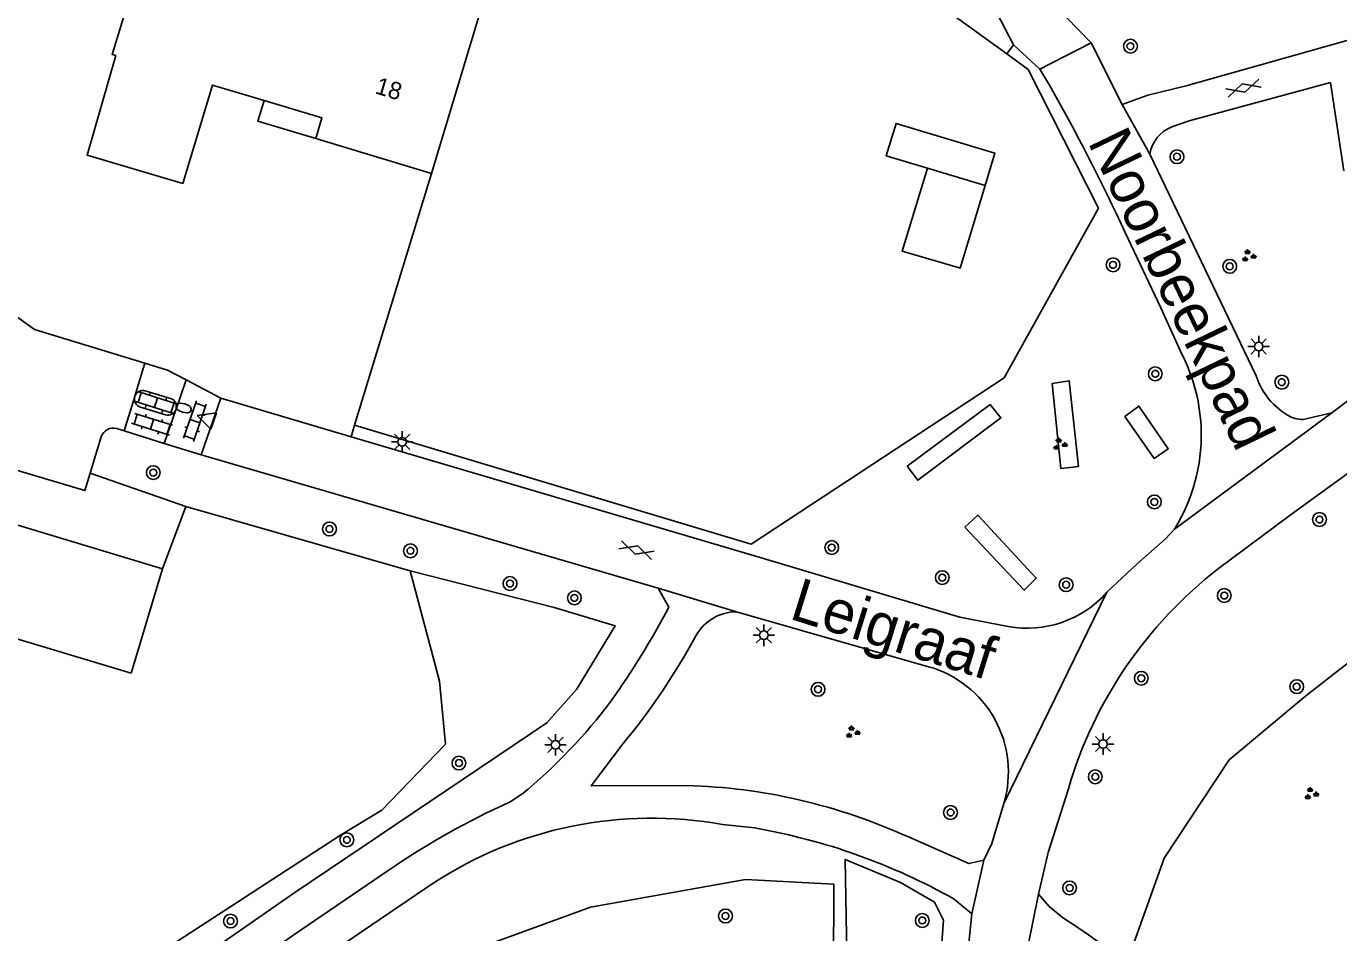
# Model space of a CAD drawing. Extents: x 131000 to 133013, y 393000 to 396501.
# Drawn here: x 131415.7 to 131491.8, y 394887.2 to 394939.8 of the extents above; entities that cross this region are included whole.
import ezdxf

# ---------------------------------------------------------------- set-up
doc = ezdxf.new("R2010")
doc.units = 0
for name, color, linetype in [('gg-afsc-hekwerk', 7, 'Continuous'), ('gg-anno-huisnummerreeks BGT', 7, 'Continuous'), ('gg-anno-openbare ruimte label', 7, 'Continuous'), ('gg-bbg-gedigitaliseerde bebouwing', 7, 'Continuous'), ('gg-bbg-gedigitaliseerde bijgebouw', 7, 'Continuous'), ('gg-bbg-hoofdgebouw', 7, 'Continuous'), ('gg-bbg-luifel en loopbrug', 7, 'Continuous'), ('gg-knt-verharding', 7, 'Continuous'), ('gg-knt-verharding nz', 7, 'Continuous'), ('gt-grn-groengrens', 7, 'Continuous'), ('gt-grn-vlakafsluiter', 7, 'Continuous'), ('gt-grn-weggrens', 7, 'Continuous'), ('gt-symb-boom', 7, 'Continuous'), ('gt-symb-brandkraan', 7, 'Continuous'), ('gt-symb-gesloten verharding', 7, 'Continuous'), ('gt-symb-groenvak', 7, 'Continuous'), ('gt-symb-klinker verharding', 7, 'Continuous'), ('gt-symb-lichtmast', 7, 'Continuous'), ('gt-symb-waterafsluiter', 7, 'Continuous')]:
    doc.layers.add(name, color=color, linetype=linetype)

# ---------------------------------------------------------------- blocks, each defined once
blk = doc.blocks.new('gt0-BOOM')
at = {"layer": 'gt-symb-boom'}
for radius in [0.4, 0.2]:
    blk.add_circle((0, 0), radius, dxfattribs=at)
blk = doc.blocks.new('gt0-LMAST')
at = {"layer": 'gt-symb-lichtmast'}
for p, q in [((-0.182, 0.173), (-0.447, 0.438)), ((-0.005, 0.246), (-0.005, 0.621)), ((0.172, 0.173), (0.437, 0.438)), ((-0.255, -0.004), (-0.63, -0.004)), ((-0.182, -0.181), (-0.447, -0.446)), ((-0.005, -0.254), (-0.005, -0.629)), ((0.437, -0.446), (0.172, -0.181)), ((0.245, -0.004), (0.62, -0.004))]:
    blk.add_line(p, q, dxfattribs=at)
blk.add_circle((-0.005, -0.004), 0.25, dxfattribs=at)
blk = doc.blocks.new('gt0-GRVAK')
at = {"layer": 'gt-symb-groenvak'}
for p, q in [((-0.11, 0.189), (-0.228, 0.24)), ((-0.182, 0.153), (0.088, 0.153)), ((-0.091, 0.211), (-0.156, 0.322)), ((-0.047, 0.214), (-0.047, 0.393)), ((-0.004, 0.211), (0.061, 0.322)), ((0.015, 0.189), (0.133, 0.24)), ((0.262, -0.052), (0.197, 0.059)), ((0.305, -0.049), (0.305, 0.13)), ((0.349, -0.052), (0.414, 0.059)), ((-0.245, -0.228), (-0.363, -0.177)), ((-0.318, -0.264), (-0.047, -0.264)), ((-0.226, -0.206), (-0.291, -0.095)), ((-0.183, -0.203), (-0.183, -0.024)), ((-0.139, -0.206), (-0.074, -0.095)), ((-0.12, -0.228), (-0.002, -0.177)), ((0.243, -0.074), (0.125, -0.023)), ((0.17, -0.11), (0.441, -0.11)), ((0.368, -0.074), (0.486, -0.023))]:
    blk.add_line(p, q, dxfattribs=at)
blk = doc.blocks.new('gt0-GESVH1')
at = {"layer": 'gt-symb-gesloten verharding'}
for p, q in [((-0.992, -0.261), (0.008, 0.239)), ((0.008, -0.261), (-0.992, 0.239)), ((0.008, 0.239), (1.008, -0.261)), ((1.008, 0.239), (0.008, -0.261))]:
    blk.add_line(p, q, dxfattribs=at)
blk = doc.blocks.new('gt0-KL1')
at = {"layer": 'gt-symb-klinker verharding'}
for p, q in [((-1.15, 0.3), (1.15, 0.3)), ((-1, -0.3), (-1, 0.3)), ((-0.5, 0.3), (-0.5, 0.45)), ((0, -0.3), (0, 0.3)), ((0.5, 0.3), (0.5, 0.45)), ((1, -0.3), (1, 0.3)), ((-1.15, -0.3), (1.15, -0.3)), ((-0.5, -0.45), (-0.5, -0.3)), ((0.5, -0.45), (0.5, -0.3))]:
    blk.add_line(p, q, dxfattribs=at)
blk = doc.blocks.new('gt0-BR')
at = {"layer": 'gt-symb-brandkraan'}
for centre, radius, start, end in [((-0.244, 0), 0.206, 107.56694, 252.43307), ((0.599, -2.664), 3, 106.89205, 107.56694), ((0, -0.691), 0.938, 73.10799, 106.89205), ((-0.599, -2.664), 3, 72.43309, 73.10799), ((0.244, 0), 0.206, 287.56695, 72.43309), ((0.599, 2.664), 3, 252.43307, 253.10797), ((0, 0.691), 0.938, 253.10797, 286.89206), ((-0.599, 2.664), 3, 286.89206, 287.56695)]:
    blk.add_arc(centre, radius, start, end, dxfattribs=at)
blk = doc.blocks.new('gt0-WAFSL')
at = {"layer": 'gt-symb-waterafsluiter'}
for p, q in [((-0.5, -0.333), (0, 0.667)), ((0, 0.667), (0.5, -0.333)), ((0.5, -0.333), (-0.5, -0.333))]:
    blk.add_line(p, q, dxfattribs=at)

msp = doc.modelspace()

# ---------------------------------------------------------------- linework, layer by layer
at = {"layer": 'gg-afsc-hekwerk'}
for p, q in [((131472.54, 394938.156), (131466.141, 394942.817)), ((131439.162, 394931.228), (131434.712, 394916.625)), ((131424.92, 394911.899), (131423.572, 394908.281)), ((131437.93, 394908.164), (131424.92, 394911.899))]:
    msp.add_line(p, q, dxfattribs=at)
for points in [[(131434.712, 394916.625), (131457.717, 394909.713), (131472.392, 394919.357), (131477.875, 394929.213), (131473.782, 394937.252), (131472.54, 394938.156)], [(131409.483, 394876.971), (131433.898, 394892.825), (131436.286, 394894.284), (131439.979, 394898.109), (131439.628, 394901.761), (131437.93, 394908.164)]]:
    msp.add_lwpolyline(points, dxfattribs=at)
at = {"layer": 'gg-bbg-gedigitaliseerde bebouwing'}
msp.add_line((131421.753, 394902.22), (131405.357, 394907.16), dxfattribs=at)
at = {"layer": 'gg-bbg-gedigitaliseerde bijgebouw'}
msp.add_line((131471.298, 394930.531), (131467.946, 394931.535), dxfattribs=at)
msp.add_lwpolyline([(131467.946, 394931.535), (131465.55, 394932.252), (131466.124, 394934.13), (131471.862, 394932.396), (131471.298, 394930.531)], dxfattribs=at)
at = {"layer": 'gg-bbg-hoofdgebouw'}
for p, q in [((131439.162, 394931.228), (131432.454, 394933.247)), ((131393.641, 394917.276), (131423.572, 394908.281)), ((131421.753, 394902.22), (131423.572, 394908.281))]:
    msp.add_line(p, q, dxfattribs=at)
for points in [[(131429.461, 394935.455), (131426.468, 394936.348), (131424.75, 394930.644), (131419.192, 394932.284), (131420.849, 394938.063), (131420.652, 394938.119), (131422.98, 394945.778), (131435.157, 394942.115), (131435.488, 394943.342), (131442.214, 394941.325), (131439.162, 394931.228)], [(131432.454, 394933.247), (131432.811, 394934.455), (131429.461, 394935.455)]]:
    msp.add_lwpolyline(points, dxfattribs=at)
at = {"layer": 'gg-bbg-luifel en loopbrug'}
for points in [[(131432.454, 394933.247), (131429.1, 394934.257), (131429.461, 394935.455)], [(131471.298, 394930.531), (131469.848, 394925.731), (131469.722, 394925.772), (131466.474, 394926.715), (131467.946, 394931.535)]]:
    msp.add_lwpolyline(points, dxfattribs=at)
at = {"layer": 'gg-knt-verharding'}
for p, q in [((131469.656, 394945.021), (131472.931, 394938.693)), ((131472.931, 394938.693), (131474.472, 394937.277)), ((131477.44, 394938.801), (131474.472, 394937.277)), ((131479.238, 394935.229), (131477.44, 394938.801)), ((131474.472, 394937.277), (131475.019, 394936.354)), ((131480.854, 394932.347), (131487.009, 394919.477)), ((131422.542, 394920.219), (131421.958, 394918.292)), ((131424.947, 394919.243), (131424.359, 394917.555)), ((131426.948, 394918.178), (131424.947, 394919.243)), ((131421.958, 394918.292), (131421.953, 394918.276)), ((131422.562, 394918.615), (131424.026, 394918.174)), ((131421.953, 394918.276), (131421.35, 394916.286)), ((131423.739, 394917.223), (131422.292, 394917.667)), ((131424.359, 394917.555), (131424.345, 394917.515)), ((131425.809, 394914.888), (131426.948, 394918.178)), ((131426.948, 394918.178), (131434.512, 394915.947)), ((131424.345, 394917.515), (131423.665, 394915.56)), ((131489.742, 394916.939), (131491.399, 394917.343)), ((131420.92, 394916.421), (131421.35, 394916.286)), ((131421.35, 394916.286), (131423.665, 394915.56)), ((131419.364, 394913.833), (131420.013, 394915.942)), ((131423.665, 394915.56), (131425.809, 394914.888)), ((131434.512, 394915.947), (131458.244, 394908.945)), ((131452.325, 394907.152), (131425.809, 394914.888)), ((131419.364, 394913.833), (131424.92, 394911.899)), ((131469.108, 394905.686), (131458.244, 394908.945)), ((131452.325, 394907.152), (131452.936, 394906.05)), ((131468.01, 394902.606), (131456.865, 394905.788)), ((131444.41, 394895.199), (131443.74, 394894.771)), ((131456.056, 394893.451), (131457.924, 394893.247)), ((131469.5, 394889.113), (131470.516, 394888.264)), ((131470.516, 394888.264), (131469.883, 394882.221))]:
    msp.add_line(p, q, dxfattribs=at)
for points in [[(131477.44, 394938.801), (131476.001, 394940.283), (131472.759, 394946.567)], [(131352.107, 394942.433), (131413.632, 394923.967), (131416.136, 394922.16), (131422.542, 394920.219)], [(131495.107, 394939.732), (131482.958, 394936.302), (131480.739, 394935.762), (131479.238, 394935.229)], [(131482.13, 394933.931), (131483.129, 394934.286), (131491.326, 394936.499), (131492.1, 394931.384)], [(131479.416, 394927.794), (131481.488, 394923.421), (131482.703, 394920.741)], [(131422.542, 394920.219), (131423.863, 394919.819), (131424.947, 394919.243)], [(131491.399, 394917.343), (131493.926, 394919.238), (131494.637, 394919.806), (131495.115, 394920.351)], [(131405.573, 394916.832), (131419.054, 394912.826), (131419.364, 394913.833)], [(131496.451, 394916.803), (131488.996, 394911.403), (131484.833, 394908.294)], [(131482.275, 394910.584), (131481.75, 394910.016), (131480.119, 394908.57), (131478.347, 394906.922)], [(131472.629, 394904.94), (131469.817, 394905.473), (131469.108, 394905.686)], [(131450.291, 394898.141), (131448.432, 394895.701), (131453.975, 394895.712)], [(131476.118, 394895.519), (131474.948, 394891.828), (131474.392, 394889.398)], [(131471.223, 394891.385), (131471.683, 394892.344), (131472.379, 394894.674)], [(131466.836, 394892.725), (131470.338, 394891.177), (131471.223, 394891.385)], [(131436.707, 394890.812), (131431.131, 394886.999), (131403.533, 394867.61)], [(131402.782, 394864.57), (131415.574, 394873.627), (131431.616, 394884.848), (131439.27, 394890.038)], [(131474.392, 394889.398), (131474.996, 394888.694), (131475.766, 394888.063)]]:
    msp.add_lwpolyline(points, dxfattribs=at)
for centre, radius, start, end in [((131373.524, 394878.81), 116.673, 24.82457, 29.55168), ((131482.862, 394932.036), 2.032, 111.11093, 171.18233), ((131473.465, 394916.039), 10.365, 1.30293, 26.97473), ((131491.102, 394920.872), 4.324, 198.8149, 216.16203), ((131422.428, 394918.139), 0.494, 74.28222, 161.99069), ((131491.081, 394920.867), 4.304, 216.27851, 238.54816), ((131422.429, 394918.142), 0.495, 164.32468, 253.88034), ((131423.883, 394917.698), 0.497, 343.24704, 73.3103), ((131423.883, 394917.699), 0.497, 253.14204, 338.31198), ((131489.801, 394918.883), 1.945, 240.2141, 268.26255), ((131420.712, 394915.717), 0.734, 73.54685, 162.13153), ((131473.472, 394916.044), 10.359, 328.19337, 1.27936), ((131500.101, 394888.518), 24.984, 127.67022, 163.72681), ((131473.743, 394910.964), 6.126, 259.5181, 318.71706), ((131409.691, 394928.908), 48.914, 324.66794, 332.14061), ((131456.885, 394903.061), 2.727, 90.42376, 150.90283), ((131419.974, 394923.123), 39.284, 320.5106, 331.51438), ((131466.274, 394896.481), 6.366, 343.51238, 74.18017), ((131424.452, 394919.483), 31.433, 309.41556, 323.12282), ((131453.043, 394862.517), 33.208, 65.45805, 88.39139), ((131463.155, 394852.055), 46.921, 114.44215, 124.30971), ((131451.949, 394870.662), 23.156, 79.78487, 123.20103), ((131451.71, 394857.571), 36.213, 60.57596, 80.1189), ((131452.415, 394851.63), 43.273, 49.58221, 57.34319)]:
    msp.add_arc(centre, radius, start, end, dxfattribs=at)
at = {"layer": 'gg-knt-verharding nz'}
for p, q in [((131479.238, 394935.229), (131480.854, 394932.347)), ((131452.325, 394907.152), (131456.865, 394905.788)), ((131471.223, 394891.385), (131470.516, 394888.264)), ((131474.392, 394889.398), (131473.788, 394886.438))]:
    msp.add_line(p, q, dxfattribs=at)
at = {"layer": 'gt-grn-groengrens'}
msp.add_line((131472.54, 394938.156), (131472.931, 394938.693), dxfattribs=at)
for points in [[(131475.689, 394914.111), (131475.18, 394919.045), (131476.165, 394919.199), (131476.704, 394914.222), (131475.689, 394914.111)], [(131466.771, 394914.239), (131471.579, 394917.809), (131472.203, 394917.039), (131467.385, 394913.424), (131466.771, 394914.239)], [(131479.404, 394917.124), (131480.21, 394917.727), (131481.916, 394915.253), (131481.101, 394914.694), (131479.404, 394917.124)], [(131470.117, 394910.704), (131470.859, 394911.397), (131474.258, 394907.744), (131473.562, 394907.038), (131470.117, 394910.704)], [(131494.258, 394904.321), (131499.527, 394908.694), (131499.707, 394908.514), (131500.365, 394906.537), (131501.323, 394901.925), (131502.102, 394897.373), (131502.281, 394894.079), (131501.503, 394890.845), (131499.707, 394887.012), (131497.791, 394883.657), (131495.875, 394881.322), (131493.24, 394878.926), (131491.025, 394877.488), (131489.648, 394877.009), (131488.211, 394877.368), (131486.414, 394878.506), (131484.498, 394881.262), (131483.001, 394883.298), (131481.265, 394884.855), (131479.828, 394886.293), (131481.684, 394891.504), (131485.456, 394897.194), (131489.887, 394900.907), (131494.258, 394904.321)], [(131437.93, 394908.164), (131446.282, 394906.039), (131449.83, 394904.971), (131447.588, 394901.284), (131445.867, 394899.351), (131431.249, 394889.512), (131398.747, 394866.954), (131393.968, 394861.999), (131387.89, 394852.358), (131359.36, 394833.702)], [(131436.364, 394848.559), (131430.774, 394876.409), (131430.67, 394876.409), (131430.463, 394877.134), (131463.381, 394879.308), (131463.174, 394891.422), (131466.383, 394890.076), (131468.349, 394888.937), (131468.867, 394887.902), (131468.453, 394882.207), (131468.039, 394875.27), (131467.832, 394869.473), (131467.935, 394866.781), (131469.281, 394857.048), (131469.592, 394851.975), (131468.556, 394847.213), (131467.935, 394844.935), (131465.244, 394845.763), (131459.551, 394847.109), (131451.27, 394848.973), (131442.989, 394849.283), (131436.364, 394848.559)], [(131462.519, 394889.994), (131462.465, 394880.132), (131429.058, 394877.582), (131435.847, 394882.461), (131441.887, 394886.276), (131448.405, 394888.661), (131457.387, 394890.25), (131462.519, 394889.994)]]:
    msp.add_lwpolyline(points, dxfattribs=at)
at = {"layer": 'gt-grn-vlakafsluiter'}
msp.add_line((131434.712, 394916.625), (131434.512, 394915.947), dxfattribs=at)
at = {"layer": 'gt-grn-weggrens'}
for p, q in [((131482.275, 394910.584), (131491.399, 394917.343)), ((131472.379, 394894.674), (131478.347, 394906.922))]:
    msp.add_line(p, q, dxfattribs=at)

# ---------------------------------------------------------------- block references
at = {"layer": 'gt-symb-boom'}
for p in [(131479.721, 394938.606), (131482.421, 394932.194), (131478.711, 394925.92), (131485.481, 394925.834), (131481.163, 394919.599), (131488.503, 394919.114), (131423.027, 394913.865), (131481.108, 394912.165), (131490.688, 394911.144), (131433.252, 394910.594), (131462.392, 394909.517), (131437.95, 394909.328), (131443.725, 394907.429), (131468.802, 394907.774), (131475.992, 394907.361), (131447.462, 394906.597), (131485.162, 394906.733), (131480.348, 394901.932), (131461.6, 394901.291), (131489.37, 394901.446), (131440.763, 394897.011), (131477.682, 394896.217), (131469.283, 394894.144), (131434.26, 394892.557), (131476.192, 394889.766), (131427.511, 394887.845), (131456.227, 394888.139), (131467.645, 394887.879)]:
    msp.add_blockref('gt0-BOOM', p, dxfattribs=at)
at = {"layer": 'gt-symb-brandkraan', "rotation": -16.73216022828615}
msp.add_blockref('gt0-BR', (131424.79, 394917.615), dxfattribs=at)
at = {"layer": 'gt-symb-gesloten verharding'}
for p, rotation in [((131486.273, 394936.183), 16.732160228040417), ((131451.071, 394909.359), 162.36228444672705)]:
    msp.add_blockref('gt0-GESVH1', p, dxfattribs=dict(at, rotation=rotation))
at = {"layer": 'gt-symb-groenvak'}
for p in [(131486.56, 394926.432), (131475.608, 394915.503), (131463.583, 394898.797), (131490.193, 394895.229)]:
    msp.add_blockref('gt0-GRVAK', p, dxfattribs=at)
at = {"layer": 'gt-symb-klinker verharding'}
for p, rotation in [((131423.192, 394917.925), 162.30769910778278), ((131425.448, 394916.852), 71.03974891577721), ((131422.958, 394916.669), -17.40188791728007)]:
    msp.add_blockref('gt0-KL1', p, dxfattribs=dict(at, rotation=rotation))
at = {"layer": 'gt-symb-lichtmast'}
for p in [(131487.166, 394921.184), (131437.472, 394915.655), (131458.457, 394904.431), (131446.372, 394898.073), (131478.135, 394898.122)]:
    msp.add_blockref('gt0-LMAST', p, dxfattribs=at)
at = {"layer": 'gt-symb-waterafsluiter', "rotation": 70.91275549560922}
msp.add_blockref('gt0-WAFSL', (131426.212, 394916.971), dxfattribs=at)

# ---------------------------------------------------------------- texts
at = {"layer": 'gg-anno-huisnummerreeks BGT'}
msp.add_text('18', height=1, rotation=343.3, dxfattribs=at).set_placement((131435.846, 394935.88))
at = {"layer": 'gg-anno-openbare ruimte label'}
for s, rotation, p in [('Noorbeekpad', 295.7, (131477.218, 394933.056)), ('Leigraaf', 342.7, (131459.859, 394905.408))]:
    msp.add_text(s, height=2.5, rotation=rotation, dxfattribs=at).set_placement(p)

doc.saveas('drawing.dxf')
